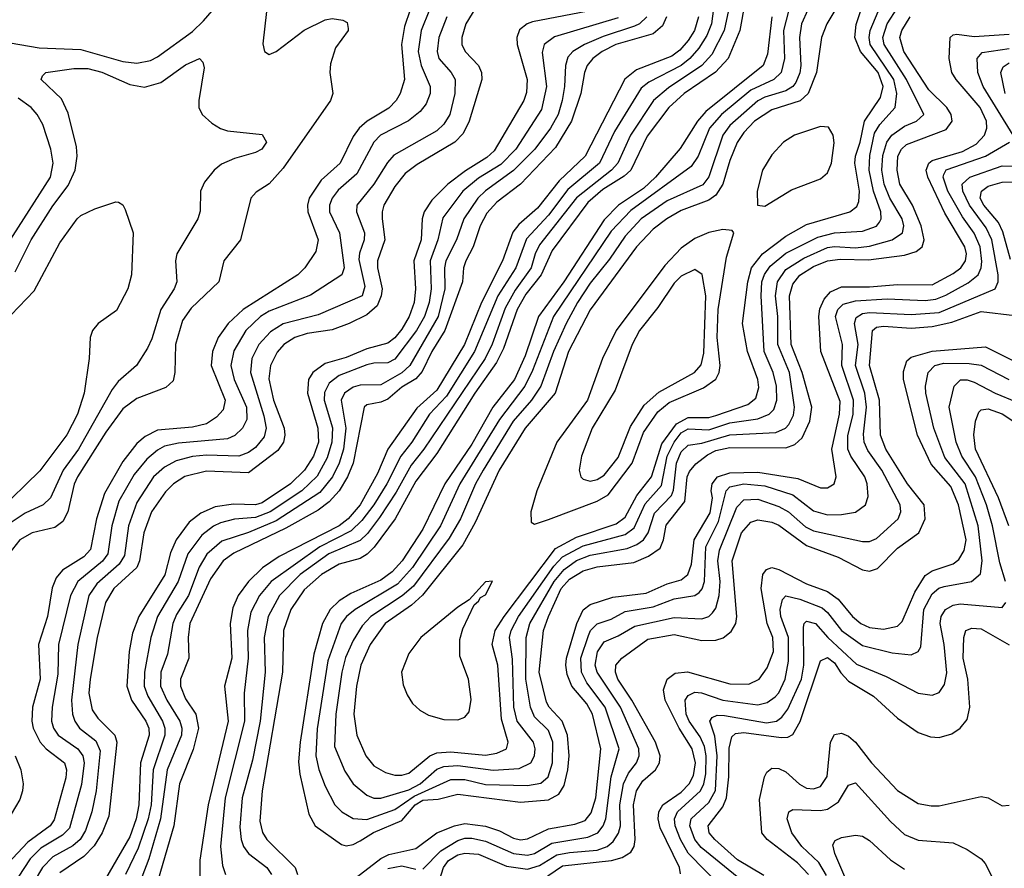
# Model space of a CAD drawing. Header units: inches. Extents: x 990535 to 1117859, y 769386 to 892122.
# Tile 478 of 656: x 1062475 to 1065296, y 814128 to 816561. Entities that reach past the tile are written whole.
import ezdxf

# ---------------------------------------------------------------- set-up
doc = ezdxf.new("R2010")
doc.units = ezdxf.units.IN
doc.header["$MEASUREMENT"] = 0
doc.layers.add('B0861', color=7, linetype='Continuous')

msp = doc.modelspace()

# ---------------------------------------------------------------- linework, layer by layer
at = {"layer": 'B0861', "color": 5}
for points, elevation in [([(1063191.5, 816670), (1063171.9, 816491.9), (1063176.3, 816470), (1063190, 816461.3), (1063210, 816470.3), (1063290, 816531.3), (1063350, 816561.1), (1063370, 816565.3), (1063400.3, 816560.3), (1063413.5, 816553.5), (1063416.5, 816536.5), (1063416.1, 816530), (1063379.7, 816480.3), (1063365.4, 816434.6), (1063363.9, 816410), (1063371.8, 816350), (1063365.5, 816330), (1063230, 816135.2), (1063190, 816090.9), (1063152.8, 816067.2), (1063137.4, 816050), (1063107.2, 815930), (1063059.8, 815870), (1063045.7, 815810), (1062965.8, 815734.2), (1062941.5, 815698.5), (1062921.4, 815630), (1062919.5, 815550), (1062914.2, 815525.8), (1062893.6, 815506.4), (1062810, 815474.8), (1062770, 815445), (1062721.1, 815378.9), (1062639.9, 815250), (1062630.8, 815229.2), (1062612.7, 815150), (1062597.9, 815122.1), (1062575, 815105), (1062510, 815089.9), (1062475.3, 815070), (1062443.9, 815030)], 2680), ([(1064472.5, 816667.5), (1064457, 816550), (1064444.2, 816515.8), (1064420.7, 816479.3), (1064395.3, 816450), (1064370, 816430.4), (1064277.6, 816382.4), (1064255.4, 816364.6), (1064179.5, 816240.5), (1064136, 816150), (1064045.6, 816074.4), (1063990, 816000.6), (1063926.7, 815933.3), (1063896.2, 815850), (1063844.6, 815770), (1063778.2, 815610), (1063698.1, 815481.9), (1063649.5, 815430), (1063598.4, 815350), (1063566.6, 815310), (1063527.2, 815230), (1063490, 815170), (1063455.2, 815124.8), (1063424.5, 815095.5), (1063334.9, 815050), (1063195.6, 814950), (1063162, 814910), (1063137.4, 814862.6), (1063127.8, 814810), (1063129.8, 814730), (1063118.3, 814630), (1063118.9, 814550), (1063063.7, 814330), (1063050.3, 814190.3), (1063056.1, 814136.1), (1063064, 814110)], 2940), ([(1064517.1, 816642.9), (1064493.7, 816530), (1064458.6, 816461.4), (1064430, 816430), (1064333.9, 816366.1), (1064291.4, 816330), (1064225.2, 816230), (1064189.3, 816150), (1064171.2, 816130), (1064070, 816050.2), (1063963.9, 815916.1), (1063951.5, 815890), (1063940.5, 815850), (1063894.5, 815785.5), (1063866.3, 815733.7), (1063829, 815631), (1063808.4, 815590), (1063633.1, 815330), (1063596.3, 815283.7), (1063553.7, 815206.3), (1063506.1, 815133.9), (1063471.7, 815088.3), (1063450, 815067.4), (1063360.6, 815030), (1063278.7, 814970), (1063219.6, 814910), (1063186.8, 814850), (1063175.6, 814790), (1063178.4, 814690), (1063164, 814550), (1063141.8, 814438.2), (1063112.7, 814330), (1063105.5, 814245.5), (1063109.1, 814210), (1063116, 814190), (1063130.6, 814170), (1063182.6, 814130), (1063196, 814110)], 2960), ([(1062419.9, 816499.9), (1062530, 816480.8), (1062650, 816475.7), (1062770, 816441.5), (1062810, 816436.8), (1062850, 816444.6), (1062870, 816455.2), (1062970, 816527.3), (1063001.7, 816558.3), (1063056.8, 816623.2)], 2680), ([(1064830, 816620.3), (1064787.9, 816550), (1064772.9, 816510), (1064757.9, 816410), (1064734.8, 816350), (1064711.3, 816328.7), (1064630, 816302.7), (1064580.6, 816270), (1064550, 816238.1), (1064530.9, 816209.1), (1064510, 816157.9), (1064489.8, 816090), (1064470, 816058.1), (1064450, 816044.2), (1064370, 816014.2), (1064329.2, 815990), (1064290, 815961), (1064242.2, 815910), (1064110, 815729.5), (1064047.4, 815610), (1064009, 815490), (1063923, 815390), (1063848.5, 815270), (1063780.4, 815119.6), (1063745, 815055), (1063628.9, 814911.1), (1063597.3, 814882.7), (1063521.8, 814830), (1063479, 814770), (1063452.3, 814710), (1063440, 814650), (1063432.2, 814570), (1063440.8, 814510), (1063466.2, 814450), (1063490, 814421.4), (1063523, 814403), (1063550, 814395.3), (1063570, 814394.8), (1063590, 814400.6), (1063649.8, 814450.2), (1063670, 814458.8), (1063710, 814462.2), (1063810, 814452.5), (1063841.8, 814458.2), (1063869.9, 814470), (1063874.9, 814490), (1063855.1, 814555.1), (1063844.6, 814710), (1063828.5, 814770), (1063837.5, 814810), (1063862.9, 814850), (1064010, 815044.7), (1064070, 815077.2), (1064184, 815116), (1064210, 815134.4), (1064243, 815197), (1064285.4, 815250), (1064315.2, 815344.8), (1064357.3, 815402.7), (1064390, 815420.5), (1064450, 815420.8), (1064470, 815425.9), (1064561.7, 815458.3), (1064584.3, 815475.7), (1064593.3, 815506.7), (1064590, 815530), (1064560.9, 815610), (1064546.2, 815690), (1064561, 815810), (1064572.2, 815850), (1064603.7, 815890), (1064670, 815940.6), (1064730, 815974.5), (1064854, 816010), (1064874.3, 816025.7), (1064879.9, 816040.1), (1064881.4, 816070), (1064867.9, 816150), (1064870.2, 816170), (1064883.7, 816210), (1064895.8, 816270), (1064941.5, 816338.5), (1064949.4, 816370), (1064935.1, 816410), (1064884.8, 816470), (1064868.5, 816510), (1064872.3, 816547.7), (1064901.4, 816638.6)], 3080), ([(1063593.6, 816590), (1063577.9, 816542.1), (1063569.1, 816490), (1063577.7, 816390), (1063565.1, 816350), (1063553.8, 816330), (1063532.5, 816307.5), (1063470.5, 816270), (1063447.1, 816250), (1063430, 816226.9), (1063393.3, 816150), (1063338.6, 816101.4), (1063304.3, 816050), (1063299.5, 816030), (1063300.7, 816010), (1063330.4, 815930), (1063323.2, 815896.8), (1063291.8, 815850), (1063271.3, 815830), (1063115, 815730), (1063071.8, 815690), (1063043.8, 815650), (1063027.5, 815610), (1063023.7, 815570), (1063063.5, 815470), (1063057.4, 815442.6), (1063038.4, 815421.6), (1063010, 815402.7), (1062970, 815393.2), (1062870, 815383.9), (1062834, 815366), (1062810, 815345.6), (1062770, 815294.6), (1062717.8, 815202.2), (1062694.8, 815130), (1062677.5, 815042.5), (1062658.8, 815021.2), (1062597.4, 814982.6), (1062579.6, 814960.4), (1062568.1, 814931.9), (1062554.3, 814850), (1062529, 814770), (1062533.1, 814670), (1062511.4, 814590), (1062509.3, 814550), (1062513.1, 814530), (1062533.2, 814490), (1062550.5, 814470.5), (1062603.2, 814430), (1062608.9, 814410), (1062606.8, 814386.8), (1062573.2, 814266.8), (1062562, 814250), (1062497.5, 814202.5), (1062439.3, 814140.7)], 2720), ([(1063648.9, 816590), (1063624.9, 816530), (1063616.6, 816470), (1063625.3, 816430), (1063650.8, 816370), (1063651.3, 816350), (1063640, 816320), (1063622.2, 816297.8), (1063588.7, 816271.3), (1063508.7, 816230), (1063489.3, 816210), (1063440.4, 816119.6), (1063387.6, 816072.4), (1063370.1, 816050), (1063362.6, 816030), (1063362.8, 816010), (1063391.6, 815950), (1063404.1, 815850), (1063397.7, 815830), (1063308.2, 815771.8), (1063190, 815725.7), (1063165.1, 815710), (1063122.9, 815670), (1063088.1, 815611.9), (1063079.6, 815570), (1063089.5, 815530), (1063124.9, 815450), (1063125.2, 815414.8), (1063113.1, 815390), (1063090.8, 815369.2), (1063070, 815359.1), (1062930, 815346.8), (1062890, 815338.1), (1062870, 815327.4), (1062838.9, 815301.1), (1062802.8, 815257.2), (1062759, 815181), (1062738.5, 815110), (1062727.5, 815030), (1062711.7, 815008.3), (1062641.3, 814950), (1062619.8, 814910), (1062585.6, 814770), (1062584.4, 814684.4), (1062567.4, 814590), (1062566.1, 814550), (1062571.3, 814530), (1062585, 814510), (1062641.3, 814470), (1062655.9, 814450), (1062659.1, 814430), (1062651.8, 814368.2), (1062617, 814243), (1062597.6, 814222.4), (1062534.9, 814185.1), (1062505.1, 814154.9), (1062470, 814102.3)], 2740), ([(1063790, 816609), (1063753.1, 816550), (1063741.9, 816510), (1063742.1, 816490), (1063751.6, 816470), (1063789.2, 816430), (1063798.4, 816410), (1063799.5, 816390), (1063763.1, 816270), (1063745.2, 816234.8), (1063721.5, 816210), (1063613.4, 816146.6), (1063579.4, 816120.6), (1063550, 816082.6), (1063518.7, 816030), (1063513, 816010), (1063513.4, 815990), (1063521.4, 815930), (1063499.8, 815870), (1063499.9, 815850), (1063513, 815790), (1063510.6, 815769.4), (1063499, 815741), (1063470, 815714.6), (1063419.1, 815690), (1063370, 815672.3), (1063298.7, 815661.3), (1063262.9, 815650), (1063232.1, 815630), (1063212.3, 815607.7), (1063193, 815570), (1063188.8, 815531.2), (1063202.4, 815470), (1063232.6, 815390), (1063234.5, 815370), (1063230.3, 815350), (1063214.2, 815325.8), (1063130, 815262.2), (1063010, 815267), (1062948.3, 815251.7), (1062915.4, 815230), (1062892.4, 815207.6), (1062852.3, 815150), (1062830.6, 815089.4), (1062818.1, 815010), (1062810.1, 814990), (1062744.7, 814930), (1062720.3, 814890), (1062696.3, 814790), (1062676.5, 814670), (1062673.1, 814630), (1062682.5, 814582.5), (1062698.5, 814558.5), (1062747.2, 814510), (1062752.9, 814490), (1062730, 814277.4), (1062711.3, 814230), (1062687.7, 814192.3), (1062658.5, 814161.5), (1062590, 814114.5)], 2780), ([(1064124, 816590), (1063944.7, 816555.3), (1063928.8, 816550), (1063907.5, 816532.5), (1063899.1, 816510), (1063899.9, 816490), (1063929, 816390), (1063927, 816353), (1063919.9, 816330), (1063834.3, 816185.7), (1063813.7, 816166.3), (1063752, 816128), (1063701.9, 816090), (1063656, 816044), (1063633.4, 816010), (1063627.9, 815990), (1063625.2, 815930), (1063604.7, 815870), (1063609.3, 815790), (1063605.6, 815750), (1063590.5, 815710), (1063570, 815673.8), (1063550, 815649.4), (1063530, 815633.9), (1063470, 815617.6), (1063410, 815592.5), (1063350, 815575.3), (1063314.5, 815550), (1063302.6, 815530), (1063299.2, 815490), (1063328.7, 815390), (1063331.4, 815350), (1063316.8, 815310), (1063291.3, 815270), (1063251.2, 815230), (1063170, 815176.3), (1063150, 815170.6), (1063087.6, 815172.4), (1063035.2, 815164.8), (1062993.5, 815146.5), (1062959.9, 815120.1), (1062923, 815070), (1062907.3, 815032.7), (1062890.6, 814969.4), (1062815.7, 814850), (1062798.1, 814801.9), (1062788.5, 814750), (1062781.5, 814650), (1062794.6, 814610), (1062836.6, 814550), (1062844.7, 814530), (1062845.5, 814510), (1062821.1, 814430), (1062816.5, 814310), (1062808.5, 814270), (1062790, 814218.1), (1062693.1, 814050)], 2820), ([(1064552.5, 816610), (1064538.1, 816530), (1064505.1, 816450), (1064469, 816411), (1064378.6, 816350), (1064335.4, 816310), (1064273, 816227), (1064226.3, 816130), (1064207.2, 816112.8), (1064145.5, 816074.5), (1064103.2, 816036.8), (1064000.3, 815899.7), (1063969.3, 815830), (1063925.6, 815774.4), (1063900.8, 815730), (1063861.2, 815618.8), (1063841.3, 815578.7), (1063778.7, 815490), (1063670, 815317.1), (1063610, 815238.3), (1063550.8, 815130), (1063490.9, 815049.1), (1063470.9, 815029.1), (1063450, 815016.4), (1063390, 814999.6), (1063339.2, 814970), (1063290, 814926.7), (1063251.7, 814870), (1063230.8, 814810), (1063227.7, 814690), (1063169.5, 814350), (1063163.2, 814263.2), (1063170.3, 814230.3), (1063183.1, 814210), (1063263.8, 814130), (1063271.1, 814110)], 2980), ([(1064678.6, 816590), (1064663.4, 816530), (1064666.2, 816450), (1064657.2, 816410), (1064635.9, 816390), (1064570, 816359.4), (1064486.1, 816290), (1064451.5, 816250), (1064418.8, 816170), (1064399.1, 816140.9), (1064226, 816014), (1064170, 815954.6), (1064004.9, 815710), (1063944.5, 815555.5), (1063922.2, 815510), (1063850, 815415.2), (1063735.8, 815230), (1063680.8, 815110), (1063600.8, 814990), (1063557.3, 814942.7), (1063436.5, 814870), (1063411.2, 814850), (1063396, 814830), (1063357.3, 814722.7), (1063327.3, 814527.3), (1063323, 814450), (1063331.5, 814411.5), (1063350, 814363.2), (1063377.8, 814310), (1063397.7, 814290), (1063430, 814270.9), (1063470, 814267.9), (1063550, 814296.5), (1063605.6, 814334.4), (1063710, 814382.3), (1063750, 814382), (1063810, 814368.2), (1063930, 814364.9), (1063968.1, 814371.9), (1063989.1, 814390), (1064001.8, 814430), (1064003, 814490), (1063990, 814523.2), (1063950, 814562.3), (1063938.9, 814590), (1063925.4, 814670), (1063926.4, 814790), (1063937, 814830), (1064006.8, 814950), (1064035.1, 814984.9), (1064070.1, 815010.1), (1064110, 815025.5), (1064215.4, 815044.6), (1064243.7, 815056.3), (1064262.3, 815070), (1064275.5, 815090), (1064294.1, 815145.9), (1064342.9, 815197.1), (1064348.2, 815211.8), (1064356.8, 815290), (1064370, 815321.7), (1064390, 815341.5), (1064430, 815347), (1064510, 815371.1), (1064642.1, 815377.9), (1064669.3, 815390), (1064679, 815401), (1064692.5, 815427.5), (1064695.2, 815450), (1064681, 815550), (1064647.5, 815630), (1064647.6, 815710), (1064640.7, 815770), (1064646.2, 815810), (1064670, 815844.8), (1064722.3, 815877.7), (1064790, 815908.3), (1064810, 815911.2), (1064870, 815907), (1064910, 815911.5), (1064975.2, 815930), (1065004.3, 815950), (1065008.9, 815970), (1065004.1, 815990), (1064968.7, 816050), (1064952.4, 816090), (1064945.5, 816130), (1064948.1, 816171.9), (1064959.6, 816210), (1064973.8, 816230), (1065010, 816256), (1065044.6, 816270), (1065065.9, 816290), (1065016.1, 816390), (1064952.2, 816490), (1064948.7, 816510), (1064961.2, 816550), (1064990, 816595.4)], 3040), ([(1064733.3, 816590), (1064715.2, 816550), (1064709.3, 816510), (1064713.4, 816430), (1064710.6, 816409.4), (1064698.8, 816381.2), (1064690.4, 816369.6), (1064670, 816357.5), (1064610, 816339.6), (1064590, 816329.2), (1064510, 816258.1), (1064489.8, 816230), (1064450, 816111.1), (1064432.4, 816087.6), (1064330, 816042.1), (1064256, 815990), (1064210, 815940.3), (1064165.2, 815874.8), (1064110, 815806.3), (1064073.5, 815750), (1064040.6, 815690), (1064004.9, 815610), (1063968.6, 815510), (1063941.4, 815470), (1063889.2, 815410), (1063803.3, 815270), (1063780.6, 815230), (1063737.5, 815130), (1063705.2, 815074.8), (1063602.9, 814937.1), (1063570.8, 814909.2), (1063480.7, 814850), (1063456.5, 814823.5), (1063430, 814781.5), (1063408, 814732), (1063398.3, 814690), (1063381, 814570), (1063377.1, 814477.1), (1063406.1, 814406.1), (1063430.1, 814370), (1063470, 814337.4), (1063490, 814329.4), (1063510, 814329.2), (1063590, 814352.6), (1063622.8, 814370), (1063670, 814411.7), (1063690, 814419.9), (1063730, 814422.7), (1063831.2, 814408.8), (1063906.2, 814413.8), (1063939.5, 814430), (1063949.6, 814450.4), (1063951.7, 814470), (1063947.6, 814490), (1063900.6, 814550), (1063890.8, 814590), (1063887.1, 814727.1), (1063878.1, 814790), (1063883.3, 814810), (1063904.3, 814850), (1064005.4, 814994.6), (1064030, 815020.6), (1064090, 815052.3), (1064210, 815085.1), (1064235.8, 815104.2), (1064266.9, 815173.1), (1064314.1, 815225.9), (1064330.6, 815310), (1064350, 815349.8), (1064370, 815376.4), (1064390, 815388.2), (1064450, 815385.6), (1064510, 815405.3), (1064590, 815417), (1064622.2, 815430), (1064636.1, 815443.9), (1064644.8, 815470), (1064643.9, 815510), (1064634.1, 815550), (1064607.8, 815610), (1064599.6, 815770), (1064601.9, 815810), (1064609, 815831), (1064625, 815855), (1064670, 815892.1), (1064762.1, 815937.9), (1064810, 815949.8), (1064890, 815955.3), (1064930, 815969.4), (1064939.1, 815980.9), (1064944, 815990), (1064942.7, 816010), (1064921.7, 816070), (1064909.2, 816130), (1064911.5, 816171.5), (1064924.3, 816235.7), (1064939.3, 816260.7), (1064983.6, 816310), (1064988.7, 816350), (1064979.7, 816390), (1064912.4, 816490), (1064908.8, 816510), (1064912.1, 816530), (1064935.4, 816584.6)], 3060), ([(1063698.8, 816570), (1063675.9, 816510), (1063671.1, 816470), (1063676, 816450), (1063711.6, 816410), (1063723.1, 816390), (1063721.8, 816350), (1063707.1, 816290), (1063690, 816262), (1063670, 816243.1), (1063547.3, 816172.7), (1063528.3, 816151.7), (1063489.7, 816090), (1063441.2, 816030), (1063439.7, 816010), (1063462.8, 815950), (1063461.7, 815930), (1063448.1, 815891.9), (1063446.6, 815873.4), (1063463.6, 815796.4), (1063456.5, 815770), (1063330, 815715.1), (1063230, 815688.8), (1063193.4, 815666.6), (1063159.9, 815630), (1063140.3, 815590), (1063136.6, 815550), (1063174.8, 815425.2), (1063181.3, 815390), (1063175.2, 815364.8), (1063150, 815334.9), (1063130, 815320.1), (1063103.1, 815310), (1063010, 815312.5), (1062970, 815308.4), (1062923.2, 815296.8), (1062890, 815278.1), (1062857.8, 815250), (1062810, 815176.7), (1062786.6, 815110), (1062775, 815025), (1062759.6, 815000.4), (1062696, 814944), (1062673, 814910), (1062641.3, 814770), (1062623.3, 814610), (1062626, 814570), (1062632.4, 814550), (1062646.3, 814530), (1062693.1, 814493.1), (1062705.1, 814465.1), (1062693.4, 814350), (1062681.1, 814290), (1062663.6, 814236.4), (1062647.5, 814210), (1062627.4, 814192.6), (1062570, 814160.6), (1062539.6, 814130), (1062516.4, 814090)], 2760), ([(1064190, 816566.9), (1064007.3, 816512.7), (1063978.2, 816490), (1063972.4, 816467.6), (1063984.1, 816370), (1063970, 816304.1), (1063896.3, 816190), (1063853.7, 816146.3), (1063790, 816106.9), (1063745.1, 816070), (1063687.2, 815992.8), (1063672.8, 815930), (1063650.9, 815870), (1063654, 815790), (1063647.8, 815750), (1063634.7, 815710), (1063612.1, 815670), (1063550, 815587.5), (1063530, 815577.8), (1063490, 815576.4), (1063470, 815571.2), (1063390, 815540.7), (1063361.1, 815518.9), (1063347.9, 815492.1), (1063347.2, 815470), (1063370.7, 815390.7), (1063369.5, 815350), (1063355.5, 815304.5), (1063327.5, 815252.5), (1063283.2, 815210), (1063192.4, 815150), (1063150, 815134), (1063090, 815128.7), (1063050, 815118.3), (1063030, 815109.4), (1062996.5, 815083.5), (1062956.3, 815030), (1062929.1, 814950), (1062869.8, 814850), (1062850.3, 814790), (1062832.7, 814690), (1062831.6, 814650), (1062841.5, 814621.5), (1062883.5, 814550), (1062890.3, 814530), (1062890.5, 814510), (1062857.2, 814410), (1062851.4, 814310), (1062842.4, 814270), (1062814.5, 814185.5), (1062778.3, 814110)], 2840), ([(1064271.9, 816570), (1064251.3, 816550), (1064236.7, 816543.3), (1064146.4, 816513.6), (1064093, 816490), (1064059.6, 816470), (1064046, 816454), (1064038.5, 816430), (1064036.5, 816370), (1064029.1, 816330), (1064017.8, 816290), (1063995.6, 816250), (1063951.2, 816190), (1063890, 816128.5), (1063810, 816071), (1063787.6, 816050), (1063747.1, 815990), (1063726.4, 815930), (1063696.4, 815870), (1063691.9, 815850), (1063692.7, 815790), (1063673.7, 815710), (1063592.5, 815570), (1063570, 815548.6), (1063510, 815514), (1063450, 815513.7), (1063430, 815507.2), (1063405.4, 815490), (1063396, 815470), (1063409.5, 815390), (1063402.7, 815330), (1063390.2, 815290), (1063371.1, 815250), (1063334.8, 815205.2), (1063210, 815124), (1063130, 815091), (1063053.6, 815066.4), (1063011.1, 815028.9), (1062988.7, 814991.3), (1062958.5, 814910), (1062924.3, 814855.7), (1062913.3, 814830), (1062898.1, 814741.9), (1062878.7, 814690), (1062877.9, 814650), (1062896.2, 814610), (1062933.6, 814550), (1062939.2, 814530), (1062938.1, 814510), (1062897.6, 814410), (1062878.5, 814270), (1062845, 814155), (1062812, 814070)], 2860), ([(1064328.8, 816570), (1064316.6, 816543.4), (1064290, 816521), (1064183.3, 816490), (1064143.9, 816470), (1064117.3, 816450), (1064101.2, 816430), (1064092.9, 816410), (1064083, 816350), (1064056.2, 816270), (1064010, 816195.2), (1063910, 816089.3), (1063841.8, 816038.2), (1063813.3, 816006.7), (1063794.8, 815970), (1063774.6, 815910), (1063753.6, 815870), (1063746.6, 815850), (1063743.7, 815810), (1063693.5, 815670), (1063656.1, 815610), (1063627.9, 815552.1), (1063610, 815531.7), (1063570, 815507.2), (1063530, 815473.4), (1063510, 815464.4), (1063470, 815457.4), (1063462, 815450), (1063430.5, 815290), (1063414, 815250), (1063389.8, 815210.2), (1063361.6, 815178.4), (1063330, 815155.2), (1063237.2, 815102.8), (1063088.1, 815031.9), (1063058, 815010), (1063021.8, 814958.2), (1062961.8, 814830), (1062957.5, 814790), (1062959.1, 814730), (1062935.7, 814670), (1062935.6, 814650), (1062950, 814614.2), (1062979.8, 814570), (1062986.7, 814530), (1062971.8, 814468.2), (1062932.4, 814370), (1062916.3, 814250), (1062857.9, 814050)], 2880), ([(1064419.8, 816570), (1064408.2, 816530), (1064390, 816501.7), (1064366.4, 816473.6), (1064343.5, 816456.5), (1064242.4, 816417.6), (1064208.7, 816391.3), (1064095.3, 816170), (1064021, 816099), (1063958.8, 816021.2), (1063905.6, 815974.4), (1063887.7, 815952.3), (1063858.5, 815870), (1063798, 815750), (1063749.6, 815630), (1063670, 815499), (1063612.9, 815447.1), (1063530, 815330), (1063500.1, 815259.9), (1063450, 815170), (1063416, 815130), (1063390.6, 815110), (1063217.9, 815022.1), (1063170.4, 814989.6), (1063130.7, 814950), (1063100.4, 814910), (1063085.3, 814874.7), (1063077.6, 814830), (1063082.3, 814730), (1063061.6, 814650), (1063071.9, 814550), (1063014.5, 814310), (1062991, 814151), (1062990.9, 814070)], 2920), ([(1064630, 816570), (1064617.6, 816462.4), (1064605.3, 816430), (1064441.5, 816298.5), (1064416.8, 816270), (1064367.6, 816192.4), (1064296.6, 816110), (1064262.2, 816077.8), (1064191.1, 816030), (1064150, 815987.7), (1064033.7, 815810), (1063961.3, 815710), (1063923, 815597), (1063892.4, 815530), (1063830.9, 815450), (1063770, 815343.8), (1063693.3, 815230), (1063630, 815099.9), (1063570.5, 815010), (1063541.9, 814978.1), (1063510, 814954), (1063423.9, 814916.1), (1063390, 814894.9), (1063364.7, 814870), (1063342.8, 814830), (1063318.1, 814741.9), (1063278.7, 814490), (1063273.4, 814433.4), (1063277.3, 814397.3), (1063303, 814283), (1063321.5, 814250), (1063396.5, 814196.5), (1063410, 814192.2), (1063430, 814195.6), (1063450, 814206.8), (1063489.1, 814230.9), (1063570, 814264.6), (1063607.9, 814310), (1063630, 814322.8), (1063673.9, 814326.1), (1063730, 814340.3), (1063910, 814317), (1063990, 814324.4), (1064019.5, 814340.5), (1064034.9, 814365.1), (1064045.4, 814410), (1064049.7, 814450.3), (1064044.4, 814510), (1064029.4, 814549.4), (1063991.7, 814590), (1063984.1, 814604.1), (1063963, 814690), (1063976.3, 814810), (1063989.7, 814850), (1064026.5, 814930), (1064050, 814956.7), (1064090, 814981.1), (1064130, 814992.3), (1064234.9, 815005.1), (1064277, 815023), (1064310, 815045.8), (1064320.2, 815070), (1064327.7, 815112.3), (1064380.7, 815179.3), (1064387.7, 815250), (1064394.1, 815265.9), (1064412.3, 815287.7), (1064446.2, 815313.8), (1064470, 815325.5), (1064510, 815334.6), (1064670, 815333.2), (1064696.4, 815343.6), (1064717.4, 815362.6), (1064739, 815410), (1064744.4, 815450), (1064716.8, 815550), (1064685.2, 815630), (1064680.6, 815770), (1064690, 815803.1), (1064710.9, 815829.1), (1064750, 815853.7), (1064790, 815870), (1064825.7, 815874.3), (1064907.2, 815872.8), (1065010, 815886.6), (1065043.5, 815896.5), (1065060.7, 815910), (1065066.7, 815930), (1065058, 815970), (1065033.5, 816030), (1064997.3, 816090), (1064989.7, 816130), (1064991.5, 816170), (1065002.2, 816190), (1065016.4, 816203.6), (1065130, 816246.3), (1065147, 816270), (1065144, 816290), (1065131.8, 816310), (1065080.4, 816360.4), (1065008.3, 816470), (1064997.3, 816510), (1065002.5, 816530), (1065027, 816570)], 3020), ([(1063438.5, 814101.5), (1063510, 814155.9), (1063533, 814167), (1063610, 814184.3), (1063670.4, 814229.6), (1063720.9, 814250), (1063750, 814256), (1063810, 814249), (1063850, 814234.9), (1063890, 814214.3), (1063910, 814209.8), (1063930, 814212.2), (1063990, 814240.9), (1064066.1, 814253.9), (1064095.4, 814264.6), (1064112.9, 814287.1), (1064126, 814330), (1064139.8, 814470), (1064116.3, 814570), (1064099.6, 814599.6), (1064057, 814650), (1064043.7, 814683.7), (1064040.2, 814710), (1064042.1, 814730), (1064071.3, 814830), (1064090, 814869.2), (1064110, 814883.9), (1064174.5, 814905.5), (1064270, 814916.5), (1064330, 814943.9), (1064370, 814955.2), (1064389.5, 814970), (1064399.9, 815000.1), (1064407.9, 815070), (1064453.1, 815146.9), (1064460, 815190), (1064456.3, 815210), (1064459, 815230), (1064474.6, 815250), (1064510, 815262.3), (1064590, 815264.1), (1064705.2, 815245.2), (1064770, 815219.1), (1064790, 815219.3), (1064809.3, 815230.7), (1064814.6, 815250), (1064801.8, 815330), (1064824.3, 815430), (1064826.5, 815466.5), (1064770.6, 815610), (1064764.5, 815710), (1064767.9, 815732.1), (1064780, 815760), (1064798.7, 815781.3), (1064830, 815794.9), (1064910, 815795.1), (1064990, 815802.4), (1065090, 815801.4), (1065150, 815833.2), (1065171.7, 815850), (1065185.3, 815870), (1065188.1, 815890), (1065183.6, 815910), (1065126.2, 816006.2), (1065077.1, 816110), (1065072.4, 816130), (1065080.1, 816150), (1065090, 816157.4), (1065176.6, 816183.4), (1065215.4, 816204.6), (1065239.3, 816230), (1065246.4, 816250), (1065245.2, 816270), (1065227.3, 816310), (1065158.4, 816390), (1065146, 816410), (1065138.7, 816450), (1065141.3, 816510), (1065150, 816518.4), (1065160.4, 816519.6), (1065210, 816513), (1065310, 816520.2)], 2980), ([(1065322, 816230), (1065235.5, 816370), (1065220.9, 816410), (1065218.5, 816450), (1065232.9, 816467.1), (1065310, 816478.7)], 2960), ([(1062461.5, 815838.5), (1062507.6, 815930), (1062570, 816027.5), (1062613.6, 816086.4), (1062634.1, 816130), (1062639.2, 816170), (1062637.2, 816197.2), (1062613.8, 816293.8), (1062594, 816334), (1062536.4, 816390), (1062539.6, 816400.4), (1062549.2, 816410), (1062630, 816421.1), (1062670, 816421), (1062710, 816410.6), (1062790, 816376), (1062832.3, 816367.7), (1062879, 816381), (1062950, 816431.9), (1062990.2, 816450.2), (1062999.4, 816439.4), (1063003.2, 816423.2), (1062988.3, 816330), (1062988.2, 816310), (1062997.6, 816290), (1063024.9, 816264.9), (1063050, 816249.6), (1063070, 816242.9), (1063170, 816231.8), (1063181.7, 816210), (1063168.9, 816190), (1063150, 816180.2), (1063090, 816163.6), (1063052.8, 816147.2), (1063032.1, 816130), (1063004.1, 816095.9), (1062992.9, 816070), (1062992, 816012), (1062985.4, 815990), (1062924.6, 815890), (1062920.9, 815870), (1062925, 815810), (1062917.2, 815790), (1062878.9, 815730), (1062853.4, 815646.6), (1062840.6, 815619.4), (1062809.4, 815570), (1062756.6, 815523.4), (1062739.2, 815500.8), (1062643.4, 815330), (1062599, 815270), (1062563.1, 815190), (1062541.6, 815170), (1062490, 815146.3), (1062450, 815119.4)], 2660), ([(1065299.3, 816350), (1065286.6, 816410), (1065293.5, 816426.5), (1065310, 816437.8)], 2940), ([(1062425.1, 815894.9), (1062563.2, 816110), (1062570.3, 816150), (1062564.1, 816190), (1062540.7, 816260.7), (1062524.7, 816290), (1062507.3, 816310), (1062470, 816336.7)], 2680), ([(1063630, 814125.6), (1063681.7, 814178.3), (1063730, 814207.3), (1063750, 814213.9), (1063770, 814214.6), (1063810, 814206.1), (1063890, 814170.3), (1063930, 814165.2), (1063950, 814170.3), (1064000, 814200), (1064103, 814217), (1064131.9, 814230), (1064147.3, 814250), (1064154.1, 814270), (1064170.1, 814389.9), (1064192.5, 814470), (1064152.6, 814590), (1064099.9, 814659.9), (1064084.6, 814690), (1064082.9, 814730), (1064104.8, 814795.2), (1064110.9, 814810), (1064130, 814828.8), (1064170, 814842.5), (1064210, 814864.7), (1064290, 814877.4), (1064350, 814900.2), (1064410, 814909.7), (1064421.5, 814918.5), (1064430.8, 814929.2), (1064437.5, 814950), (1064441.2, 815050), (1064477.4, 815122.6), (1064499.7, 815210), (1064510, 815222), (1064550, 815230.4), (1064610, 815224.3), (1064690, 815198.7), (1064750, 815152.7), (1064790, 815141.6), (1064830, 815142.3), (1064870, 815149.2), (1064898.8, 815170), (1064906.4, 815193.6), (1064903.6, 815230), (1064896.9, 815250), (1064856.3, 815310), (1064848.4, 815330), (1064848.3, 815368.3), (1064862.9, 815430), (1064864.5, 815470), (1064831.2, 815570), (1064832.9, 815630), (1064812.9, 815710), (1064819.4, 815730), (1064834.4, 815745.6), (1064870, 815755.5), (1064961.2, 815761.2), (1065070, 815756), (1065100, 815760), (1065128.9, 815771.1), (1065192.9, 815807.1), (1065221.7, 815830), (1065230.5, 815849.5), (1065232.3, 815867.7), (1065227.7, 815910), (1065210, 815949.2), (1065176.2, 815996.2), (1065134.2, 816070), (1065121.1, 816110), (1065122.8, 816117.2), (1065130, 816130.8), (1065242.6, 816170), (1065310.9, 816210)], 2960), ([(1063670.2, 814070), (1063689.3, 814130), (1063703.7, 814150), (1063730, 814166.3), (1063750, 814171.5), (1063790, 814168), (1063870, 814134.4), (1063930, 814125.2), (1063964.5, 814135.5), (1064013.6, 814166.4), (1064050, 814173.6), (1064130, 814179.6), (1064158.4, 814190), (1064175.1, 814204.9), (1064191.1, 814228.9), (1064196.6, 814250), (1064194.2, 814310), (1064204.9, 814370), (1064219.2, 814400.8), (1064242.2, 814430), (1064249.6, 814450), (1064248.8, 814470), (1064196.1, 814590), (1064129.3, 814690), (1064124, 814710), (1064131, 814749), (1064150, 814777.7), (1064190, 814794), (1064237.5, 814822.5), (1064350, 814847.3), (1064430, 814843.2), (1064449.7, 814850.3), (1064459.9, 814860.1), (1064470, 814874.2), (1064479.6, 814910), (1064481.7, 814950), (1064475.8, 815010), (1064479.8, 815040.2), (1064530, 815163.4), (1064550, 815184.5), (1064590, 815186.4), (1064650, 815165.7), (1064678.3, 815150), (1064727, 815107), (1064750, 815095.2), (1064890, 815064.8), (1064910, 815065.4), (1064930, 815073.8), (1064991.9, 815130), (1065000.3, 815150), (1064998.1, 815170), (1064945.7, 815270), (1064905.6, 815325.6), (1064895.3, 815350), (1064893.2, 815373.2), (1064902, 815450), (1064896.9, 815490), (1064870.2, 815570), (1064877.3, 815630), (1064867.4, 815690), (1064872.4, 815707.6), (1064890, 815718.7), (1064910, 815722.2), (1065030, 815716.3), (1065110, 815721.7), (1065270.5, 815789.5), (1065278.9, 815810), (1065278.5, 815830), (1065260.8, 815930), (1065244.5, 815964.5), (1065196.8, 816030), (1065177.7, 816070), (1065175.8, 816090), (1065198.1, 816110), (1065290, 816142.7), (1065350, 816140.9)], 2940), ([(1065313.9, 815873.9), (1065292.7, 815952.7), (1065279.7, 815979.7), (1065237.5, 816030), (1065227.5, 816050), (1065231, 816070), (1065250, 816084.2), (1065290, 816095.8), (1065350, 816096)], 2920), ([(1062450, 815714.9), (1062516.4, 815783.6), (1062590, 815921.7), (1062639.8, 815990), (1062650, 815999.6), (1062690, 816019), (1062750, 816039.3), (1062758, 816038), (1062770.7, 816030.7), (1062777.1, 816017.1), (1062799.7, 815950), (1062794.8, 815830), (1062785, 815790), (1062752.1, 815727.9), (1062699.1, 815690), (1062683.2, 815670), (1062676.3, 815650), (1062673.4, 815590), (1062659.9, 815490), (1062640.4, 815430), (1062610, 815371.1), (1062532.6, 815267.4), (1062410, 815148.9)], 2640), ([(1063970, 814093.4), (1064030, 814134.8), (1064170.8, 814150), (1064201.5, 814158.5), (1064226.2, 814173.8), (1064235.7, 814190), (1064238.9, 814210), (1064234.2, 814310), (1064242.2, 814350), (1064260.9, 814379.1), (1064296.7, 814410), (1064308.7, 814430), (1064310.2, 814450), (1064296.5, 814490), (1064229.1, 814610), (1064188.5, 814670), (1064182.3, 814690), (1064183.6, 814710), (1064200.5, 814730), (1064275.2, 814784.8), (1064350, 814798.5), (1064430, 814781.2), (1064470, 814781.8), (1064491.2, 814788.8), (1064513.4, 814806.6), (1064527.2, 814830), (1064529.9, 814850), (1064516.6, 815010), (1064543.3, 815090), (1064570, 815120.7), (1064590, 815127.6), (1064630, 815120.9), (1064650, 815111.8), (1064730, 815053.6), (1064820.4, 815020.4), (1064890, 814984.2), (1064910, 814980.1), (1064932.9, 814987.1), (1064990, 815046), (1065051.6, 815090), (1065069.9, 815130), (1065066.7, 815170), (1065018.6, 815230), (1064957, 815330), (1064941.6, 815370), (1064938.4, 815470), (1064909.8, 815570), (1064918.5, 815670), (1064930, 815680.1), (1064950, 815682.1), (1065030, 815676.4), (1065090, 815681.1), (1065146.1, 815693.9), (1065230, 815724.9), (1065326.8, 815713.2)], 2920), ([(1064368, 814112), (1064365.3, 814130), (1064310, 814243.4), (1064304.8, 814270), (1064306.2, 814290), (1064317.9, 814310), (1064370, 814346), (1064393, 814370), (1064405.6, 814394.4), (1064411.4, 814430), (1064402, 814470), (1064364.5, 814530), (1064324.9, 814610), (1064320.2, 814639.8), (1064330, 814670.2), (1064353, 814687), (1064388.3, 814691.7), (1064510, 814656.6), (1064563.9, 814656.1), (1064594.1, 814670), (1064617.1, 814702.9), (1064635.1, 814750), (1064633.2, 814790), (1064616.8, 814830), (1064599.7, 814930), (1064604.6, 814970), (1064615.1, 814984.9), (1064630, 814990.4), (1064650, 814985), (1064730, 814943.2), (1064790, 814921.3), (1064820, 814900), (1064861.2, 814850), (1064885.1, 814830), (1064910, 814818.2), (1064950, 814813.5), (1064990, 814822.2), (1065004, 814836), (1065040.2, 814919.8), (1065070, 814967.2), (1065090, 814980.5), (1065150, 815000.8), (1065166.6, 815013.4), (1065181.2, 815038.8), (1065186.7, 815070), (1065165.3, 815170), (1065143, 815223), (1065086.7, 815286.7), (1065047.3, 815370), (1065007.6, 815530), (1065007.1, 815552.9), (1065017.3, 815582.7), (1065030, 815594), (1065089.5, 815610.5), (1065243, 815623), (1065330, 815579.5)], 2880), ([(1064489.9, 814070), (1064390.8, 814170.8), (1064368.8, 814210), (1064353.4, 814250), (1064351.3, 814270), (1064360.2, 814290), (1064425.8, 814350), (1064435.7, 814370), (1064441.1, 814398.9), (1064441.9, 814450), (1064436.9, 814476.9), (1064424.9, 814504.9), (1064393.5, 814550), (1064384.7, 814570), (1064381.9, 814610), (1064390, 814623.3), (1064410, 814632.9), (1064429, 814631), (1064490, 814609.6), (1064590, 814596.6), (1064616.9, 814603.1), (1064640.1, 814619.9), (1064650, 814630.6), (1064668.8, 814670), (1064678.4, 814721.6), (1064678.1, 814790), (1064655.6, 814850), (1064654.1, 814870), (1064660.9, 814899.1), (1064670, 814909), (1064710, 814899.7), (1064774.4, 814874.4), (1064790, 814861.5), (1064829.6, 814809.6), (1064890, 814766.8), (1064974.7, 814745.3), (1065030, 814740.4), (1065050, 814749.4), (1065057, 814763), (1065065.9, 814870), (1065090, 814914.9), (1065109.2, 814930.8), (1065124.1, 814935.9), (1065202.2, 814950), (1065228.1, 814971.9), (1065233.4, 815010), (1065221.9, 815110), (1065184.4, 815230), (1065126.2, 815306.2), (1065094.2, 815390), (1065071.8, 815490), (1065071, 815510), (1065078.5, 815550), (1065097.8, 815570), (1065123.3, 815576.7), (1065195.9, 815575.9), (1065230, 815570.6), (1065309.2, 815529.2)], 2860), ([(1065300.1, 814950), (1065283.5, 815003.5), (1065262.9, 815110), (1065245.9, 815170), (1065213.7, 815250), (1065174.3, 815310), (1065158.5, 815350), (1065138.3, 815450), (1065153.1, 815510), (1065171.1, 815528.9), (1065190, 815528.7), (1065210, 815521.9), (1065270.7, 815490), (1065330, 815465.9)], 2840), ([(1065309.2, 815110), (1065279.9, 815190), (1065214.3, 815330), (1065208.8, 815371.2), (1065214.2, 815410), (1065223.9, 815436.1), (1065230, 815442.8), (1065250, 815445), (1065290, 815431.4), (1065413.3, 815350)], 2820), ([(1064571.5, 814070), (1064427.4, 814187.4), (1064410, 814210.8), (1064395.6, 814250), (1064398.7, 814270), (1064450, 814316.9), (1064468.7, 814351.3), (1064473.8, 814450), (1064466.6, 814506.6), (1064453, 814550), (1064459.4, 814560.6), (1064473.2, 814566.8), (1064494.4, 814565.6), (1064614.7, 814545.3), (1064643.4, 814550), (1064659.2, 814560.8), (1064676.2, 814583.8), (1064715, 814670), (1064721.7, 814710), (1064721.1, 814818.9), (1064723.3, 814830), (1064730, 814836.1), (1064755.2, 814830), (1064790.9, 814790), (1064873.2, 814713.2), (1064958.2, 814678.2), (1065050, 814630.1), (1065090, 814624.2), (1065110, 814632.1), (1065125.3, 814654.7), (1065131.6, 814688.4), (1065124.3, 814770), (1065113, 814830), (1065115.6, 814850), (1065127.5, 814870), (1065150, 814882.7), (1065170, 814886.1), (1065290, 814875.8), (1065300.4, 814890)], 2840), ([(1064607, 814107), (1064531.9, 814151.9), (1064466.7, 814210), (1064450.3, 814230), (1064448.1, 814250), (1064490, 814304.3), (1064500.2, 814330), (1064507.1, 814390), (1064507.8, 814472.2), (1064515.2, 814504.8), (1064526, 814514), (1064550, 814517.5), (1064656.9, 814503.1), (1064675.7, 814504.3), (1064690, 814511.8), (1064711.1, 814548.9), (1064770, 814722.7), (1064790, 814732.2), (1064810, 814717.1), (1064827.9, 814687.9), (1064850, 814664.8), (1064921.4, 814621.4), (1064990, 814558.3), (1065050, 814517.7), (1065084.8, 814504.8), (1065110, 814502.8), (1065146.4, 814513.6), (1065170.2, 814529.8), (1065190, 814554.4), (1065198.1, 814590), (1065191.6, 814670), (1065178.8, 814730), (1065180.6, 814790), (1065186.6, 814810), (1065203.6, 814816.4), (1065230, 814814.6), (1065310, 814768.6)], 2820), ([(1064735.4, 814110), (1064703.8, 814143.8), (1064617.2, 814210), (1064602, 814230), (1064595.1, 814324.9), (1064609.1, 814390), (1064616.1, 814403.9), (1064630, 814415.3), (1064650, 814414.2), (1064670, 814404.6), (1064709.5, 814369.5), (1064730, 814357.6), (1064750, 814355.6), (1064770, 814362), (1064788.9, 814391.1), (1064798.7, 814490), (1064810, 814511.6), (1064830, 814514.9), (1064850, 814506.3), (1064870, 814489.6), (1064916, 814430), (1064990, 814350.6), (1065050, 814314.1), (1065086.5, 814306.5), (1065110, 814306.8), (1065230, 814333.5), (1065250.5, 814330), (1065290, 814307), (1065310, 814308.5)], 2780), ([(1062461.3, 814450), (1062478.3, 814410), (1062484.6, 814370), (1062482.6, 814350), (1062475.3, 814324.7), (1062450, 814283.2)], 2680), ([(1064786.7, 814106.7), (1064764.6, 814144.6), (1064716.3, 814190), (1064687.8, 814230), (1064673.7, 814270), (1064678.7, 814290), (1064690, 814296.8), (1064770, 814293.9), (1064790, 814297.4), (1064821.7, 814318.3), (1064850, 814366.4), (1064870, 814373.1), (1064970, 814261.9), (1065010, 814225.2), (1065050, 814208.1), (1065150, 814201.1), (1065190, 814182), (1065230, 814155.2), (1065242, 814142), (1065288.8, 814048.8)], 2760), ([(1064844.9, 814090), (1064810.5, 814170), (1064804.7, 814195.3), (1064812.1, 814207.9), (1064830, 814216.1), (1064870, 814223.2), (1064890, 814219.8), (1064910, 814207.5), (1064970, 814152.5), (1065010, 814125.8)], 2740), ([(1063530, 814127.5), (1063570, 814135.1), (1063610, 814125.2)], 2960)]:
    msp.add_lwpolyline(points, dxfattribs=dict(at, elevation=elevation))
for points, elevation in [([(1064770, 816255), (1064694.8, 816230), (1064663.9, 816210), (1064630, 816173.8), (1064603.9, 816130), (1064588.5, 816070), (1064589.5, 816029.5), (1064610, 816026.6), (1064686.7, 816073.3), (1064770, 816104.8), (1064790, 816122.5), (1064801.6, 816150), (1064808.7, 816208.7), (1064806.2, 816230), (1064793, 816253)], 3120), ([(1064490, 815959.9), (1064450, 815951), (1064410, 815933.6), (1064370, 815905.9), (1064323.1, 815856.9), (1064183.9, 815670), (1064144.7, 815590), (1064102.4, 815470), (1064013.8, 815350), (1063956.3, 815210), (1063939.8, 815150), (1063940.9, 815120.9), (1063950, 815114.3), (1063990, 815127.9), (1064130, 815181), (1064160.8, 815199.2), (1064229.7, 815290), (1064262.2, 815377.8), (1064303.3, 815436.7), (1064336.1, 815463.9), (1064434, 815506), (1064469.5, 815530.5), (1064479.5, 815550), (1064481.9, 815570), (1064473.3, 815650), (1064476.5, 815730), (1064499.9, 815880.1), (1064521.5, 815950), (1064517, 815957)], 3120), ([(1064410, 815845), (1064370, 815825.6), (1064350, 815806), (1064303.7, 815736.3), (1064250.9, 815670), (1064229.7, 815630), (1064180.8, 815499.2), (1064115.2, 815390), (1064084.3, 815310), (1064078.1, 815270), (1064082.9, 815250), (1064090, 815243.5), (1064110, 815238.1), (1064130, 815242.4), (1064150, 815255.3), (1064190, 815305.7), (1064225.3, 815394.7), (1064264.1, 815455.9), (1064306.7, 815493.3), (1064408.5, 815550), (1064428, 815572), (1064435.2, 815604.8), (1064441.3, 815770), (1064430.7, 815830.7)], 3140), ([(1063830, 814951.5), (1063810, 814949.6), (1063762.4, 814897.6), (1063730, 814876.5), (1063624.2, 814790), (1063590, 814743.4), (1063569.3, 814690), (1063573.5, 814653.5), (1063584.8, 814624.8), (1063600.2, 814600.2), (1063621.2, 814581.2), (1063646.7, 814566.7), (1063690, 814554.6), (1063730, 814554), (1063750, 814560.8), (1063763, 814577), (1063768.5, 814611.5), (1063761.1, 814670), (1063735.8, 814735.8), (1063736, 814784), (1063745, 814815), (1063776.9, 814883.1), (1063790, 814893.7), (1063795.4, 814904.6), (1063810, 814912)], 3120)]:
    msp.add_lwpolyline(points, close=True, dxfattribs=dict(at, elevation=elevation))

doc.saveas('drawing.dxf')
